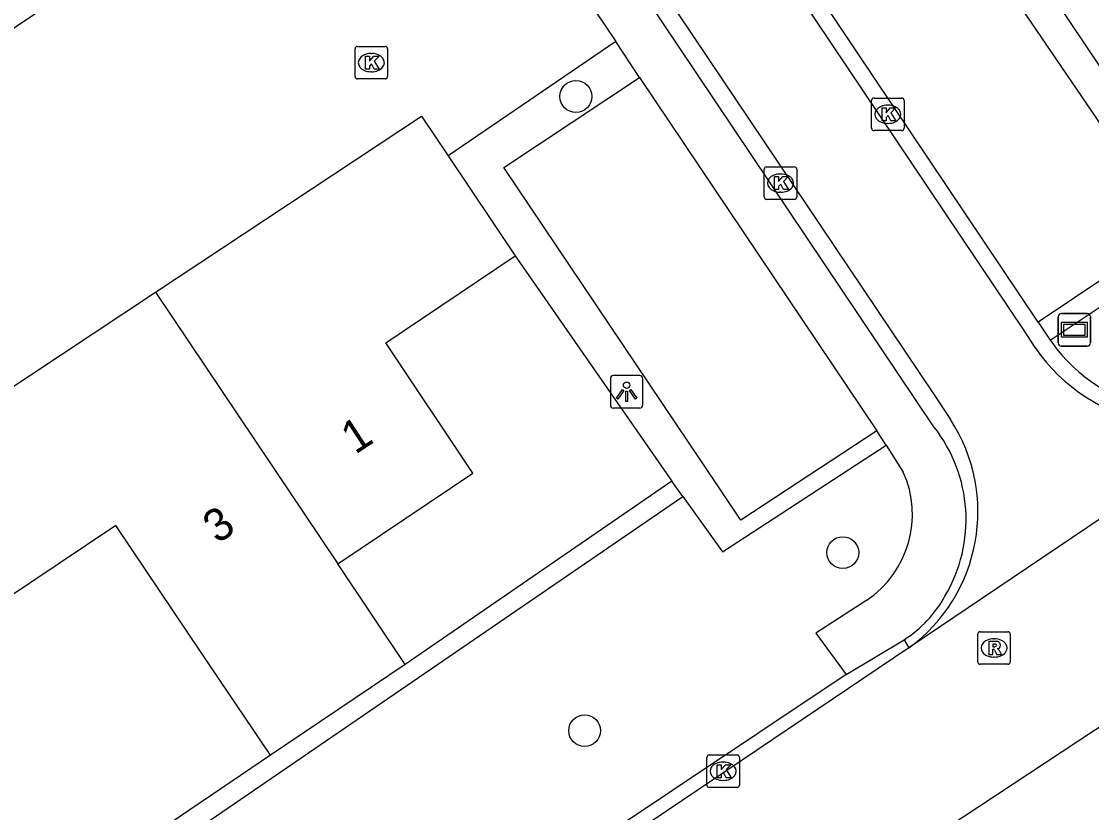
# Model space of a CAD drawing. Extents: x 158797 to 159887, y 384318 to 385255.
# Drawn here: x 159000.14 to 159033.06, y 384509.77 to 384534.1 of the extents above; entities that cross this region are included whole.
import ezdxf

# ---------------------------------------------------------------- set-up
doc = ezdxf.new("R2010")
doc.units = 0
for name, color, linetype in [('IMGEO_Boom', 7, 'Continuous'), ('IMGEO_Groenvoorziening', 7, 'Continuous'), ('IMGEO_Haag', 7, 'Continuous'), ('IMGEO_Kolk', 7, 'Continuous'), ('IMGEO_Lichtpunt', 7, 'Continuous'), ('IMGEO_Pand', 7, 'Continuous'), ('IMGEO_Pand_nummerreeks', 7, 'Continuous'), ('IMGEO_Parkeervlak_open', 7, 'Continuous'), ('IMGEO_Rijbaan_lokaal_open', 7, 'Continuous'), ('IMGEO_Rioolput', 7, 'Continuous'), ('IMGEO_Straatnaambord', 7, 'Continuous'), ('IMGEO_Voetpad_open', 7, 'Continuous')]:
    doc.layers.add(name, color=color, linetype=linetype)

msp = doc.modelspace()

# ---------------------------------------------------------------- linework, layer by layer
at = {"layer": 'IMGEO_Boom'}
for centre in [(159017.194, 384531.789), (159025.404, 384517.766), (159017.462, 384512.293)]:
    msp.add_circle(centre, 0.489, dxfattribs=at)
at = {"layer": 'IMGEO_Groenvoorziening'}
msp.add_lwpolyline([(159031.786, 384524.3), (159036.33, 384527.331)], dxfattribs=at)
at = {"layer": 'IMGEO_Haag'}
for points in [[(159018.418, 384533.482), (159013.265, 384529.969)], [(159015.331, 384526.886), (159020.144, 384519.964)], [(159020.48, 384519.493), (159021.699, 384517.788), (159026.738, 384521.075)], [(158980.903, 384520.981), (158980.583, 384520.752), (158993.483, 384501.012), (159020.48, 384519.493)], [(159020.144, 384519.964), (159011.948, 384514.332)], [(159020.48, 384519.493), (159020.144, 384519.964)], [(159007.798, 384511.537), (158999.786, 384506.109)]]:
    msp.add_lwpolyline(points, dxfattribs=at)
at = {"layer": 'IMGEO_Kolk'}
for p, q in [((159010.402, 384532.404), (159010.402, 384533.256)), ((159010.477, 384533.33), (159011.329, 384533.33)), ((159011.403, 384533.256), (159011.403, 384532.404)), ((159010.89, 384533.11), (159010.915, 384533.11)), ((159010.913, 384532.55), (159010.888, 384532.55)), ((159011.329, 384532.33), (159010.477, 384532.33)), ((159026.289, 384530.817), (159026.289, 384531.669)), ((159026.364, 384531.743), (159027.216, 384531.743)), ((159027.29, 384531.669), (159027.29, 384530.817)), ((159026.777, 384531.523), (159026.802, 384531.523)), ((159026.8, 384530.963), (159026.775, 384530.963)), ((159027.216, 384530.743), (159026.364, 384530.743)), ((159023.061, 384529.627), (159023.913, 384529.627)), ((159022.986, 384528.701), (159022.986, 384529.553)), ((159023.474, 384529.407), (159023.499, 384529.407)), ((159023.987, 384529.553), (159023.987, 384528.701)), ((159023.913, 384528.627), (159023.061, 384528.627)), ((159023.497, 384528.847), (159023.472, 384528.847)), ((159021.223, 384510.619), (159021.223, 384511.471)), ((159021.298, 384511.545), (159022.15, 384511.545)), ((159022.224, 384511.471), (159022.224, 384510.619)), ((159021.711, 384511.325), (159021.736, 384511.325)), ((159022.15, 384510.545), (159021.298, 384510.545)), ((159021.734, 384510.765), (159021.709, 384510.765))]:
    msp.add_line(p, q, dxfattribs=at)
for points in [[(159010.402, 384532.404), (159010.402, 384533.256)], [(159010.477, 384533.33), (159011.329, 384533.33)], [(159011.403, 384533.256), (159011.403, 384532.404)], [(159010.723, 384533.03), (159010.846, 384533.03), (159010.846, 384532.879), (159010.976, 384533.03), (159011.14, 384533.03), (159010.994, 384532.879), (159011.147, 384532.63), (159010.995, 384532.63), (159010.91, 384532.794), (159010.846, 384532.727), (159010.846, 384532.63), (159010.723, 384532.63), (159010.723, 384533.03)], [(159011.329, 384532.33), (159010.477, 384532.33)], [(159026.289, 384530.817), (159026.289, 384531.669)], [(159026.364, 384531.743), (159027.216, 384531.743)], [(159027.29, 384531.669), (159027.29, 384530.817)], [(159026.61, 384531.443), (159026.733, 384531.443), (159026.733, 384531.292), (159026.863, 384531.443), (159027.027, 384531.443), (159026.881, 384531.292), (159027.034, 384531.043), (159026.882, 384531.043), (159026.797, 384531.207), (159026.733, 384531.14), (159026.733, 384531.043), (159026.61, 384531.043), (159026.61, 384531.443)], [(159027.216, 384530.743), (159026.364, 384530.743)], [(159023.061, 384529.627), (159023.913, 384529.627)], [(159022.986, 384528.701), (159022.986, 384529.553)], [(159023.307, 384529.327), (159023.43, 384529.327), (159023.43, 384529.176), (159023.56, 384529.327), (159023.724, 384529.327), (159023.578, 384529.176), (159023.731, 384528.927), (159023.579, 384528.927), (159023.494, 384529.091), (159023.43, 384529.024), (159023.43, 384528.927), (159023.307, 384528.927), (159023.307, 384529.327)], [(159023.987, 384529.553), (159023.987, 384528.701)], [(159023.913, 384528.627), (159023.061, 384528.627)], [(159021.223, 384510.619), (159021.223, 384511.471)], [(159021.298, 384511.545), (159022.15, 384511.545)], [(159022.224, 384511.471), (159022.224, 384510.619)], [(159021.544, 384511.245), (159021.667, 384511.245), (159021.667, 384511.094), (159021.797, 384511.245), (159021.961, 384511.245), (159021.815, 384511.094), (159021.968, 384510.845), (159021.816, 384510.845), (159021.731, 384511.009), (159021.667, 384510.942), (159021.667, 384510.845), (159021.544, 384510.845), (159021.544, 384511.245)], [(159022.15, 384510.545), (159021.298, 384510.545)]]:
    msp.add_lwpolyline(points, dxfattribs=at)
for centre, start, end in [((159010.479, 384533.254), 91.552, 178.448), ((159010.479, 384533.254), 91.552, 178.448), ((159011.327, 384533.254), 1.552, 88.448), ((159011.327, 384533.254), 1.552, 88.448), ((159010.479, 384532.406), 181.552, 268.448), ((159010.479, 384532.406), 181.552, 268.448), ((159011.327, 384532.406), 271.552, 358.448), ((159011.327, 384532.406), 271.552, 358.448), ((159026.366, 384531.667), 91.552, 178.448), ((159026.366, 384531.667), 91.552, 178.448), ((159027.214, 384531.667), 1.552, 88.448), ((159027.214, 384531.667), 1.552, 88.448), ((159026.366, 384530.819), 181.552, 268.448), ((159026.366, 384530.819), 181.552, 268.448), ((159027.214, 384530.819), 271.552, 358.448), ((159027.214, 384530.819), 271.552, 358.448), ((159023.063, 384529.551), 91.552, 178.448), ((159023.063, 384529.551), 91.552, 178.448), ((159023.911, 384529.551), 1.552, 88.448), ((159023.911, 384529.551), 1.552, 88.448), ((159023.063, 384528.703), 181.552, 268.448), ((159023.063, 384528.703), 181.552, 268.448), ((159023.911, 384528.703), 271.552, 358.448), ((159023.911, 384528.703), 271.552, 358.448), ((159021.3, 384511.469), 91.552, 178.448), ((159021.3, 384511.469), 91.552, 178.448), ((159022.148, 384511.469), 1.552, 88.448), ((159022.148, 384511.469), 1.552, 88.448), ((159021.3, 384510.621), 181.552, 268.448), ((159021.3, 384510.621), 181.552, 268.448), ((159022.148, 384510.621), 271.552, 358.448), ((159022.148, 384510.621), 271.552, 358.448)]:
    msp.add_arc(centre, 0.0765, start, end, dxfattribs=at)
for centre, major_axis, ratio, start_param, end_param in [((159010.889, 384532.83), (-0.387, 0.002), 0.722429, 4.712389, 7.853982), ((159010.914, 384532.83), (-0.39, 0.002), 0.717154, 1.570796, 4.712389), ((159026.776, 384531.243), (-0.387, 0.002), 0.722429, 4.712389, 7.853982), ((159026.801, 384531.243), (-0.39, 0.002), 0.717154, 1.570796, 4.712389), ((159023.473, 384529.127), (-0.387, 0.002), 0.722429, 4.712389, 7.853982), ((159023.498, 384529.127), (-0.39, 0.002), 0.717154, 1.570796, 4.712389), ((159021.71, 384511.045), (-0.387, 0.002), 0.722429, 4.712389, 7.853982), ((159021.735, 384511.045), (-0.39, 0.002), 0.717154, 1.570796, 4.712389)]:
    msp.add_ellipse(centre, major_axis=major_axis, ratio=ratio, start_param=start_param, end_param=end_param, dxfattribs=at)
at = {"layer": 'IMGEO_Lichtpunt'}
for p, q in [((159018.256, 384523.114), (159018.256, 384522.307)), ((159018.256, 384523.114), (159018.256, 384522.307)), ((159019.158, 384523.209), (159018.35, 384523.209)), ((159019.158, 384523.209), (159018.35, 384523.209)), ((159019.252, 384522.307), (159019.252, 384523.114)), ((159019.252, 384522.307), (159019.252, 384523.114)), ((159018.35, 384522.213), (159019.158, 384522.213)), ((159018.35, 384522.213), (159019.158, 384522.213))]:
    msp.add_line(p, q, dxfattribs=at)
for points in [[(159018.63, 384522.778), (159018.669, 384522.75), (159018.481, 384522.488), (159018.443, 384522.515), (159018.63, 384522.778)], [(159018.732, 384522.73), (159018.779, 384522.73), (159018.779, 384522.408), (159018.732, 384522.408), (159018.732, 384522.73)], [(159018.842, 384522.75), (159018.88, 384522.777), (159019.067, 384522.515), (159019.028, 384522.487), (159018.842, 384522.75)]]:
    msp.add_lwpolyline(points, dxfattribs=at)
msp.add_circle((159018.755, 384522.912), 0.0994, dxfattribs=at)
for centre, start, end in [((159018.35, 384523.114), 90, 180), ((159018.35, 384523.114), 90, 180), ((159019.158, 384523.114), 0, 90), ((159019.158, 384523.114), 0, 90), ((159018.35, 384522.307), 180, 270), ((159018.35, 384522.307), 180, 270), ((159019.158, 384522.307), 270, 0), ((159019.158, 384522.307), 270, 360)]:
    msp.add_arc(centre, 0.0946, start, end, dxfattribs=at)
at = {"layer": 'IMGEO_Pand'}
for points in [[(159034.254, 384531.318), (159028.673, 384539.626)], [(159002.974, 384535.95), (158998.987, 384533.277), (158996.343, 384537.22), (158992.792, 384534.84)], [(159004.269, 384525.774), (159012.448, 384531.188), (159013.265, 384529.969)], [(159013.265, 384529.969), (159015.331, 384526.886)], [(159009.872, 384517.424), (159014.03, 384520.214), (159011.348, 384524.212), (159015.331, 384526.886)], [(158996.527, 384520.651), (159004.269, 384525.774)], [(159004.269, 384525.774), (159009.872, 384517.424)], [(159007.798, 384511.537), (159005.714, 384514.634), (159003.044, 384518.597), (158999.499, 384516.222)], [(159011.948, 384514.332), (159009.872, 384517.424)], [(159011.948, 384514.332), (159007.798, 384511.537)]]:
    msp.add_lwpolyline(points, dxfattribs=at)
at = {"layer": 'IMGEO_Parkeervlak_open'}
for points in [[(159024.124, 384535.723), (159028.202, 384538.462), (159035.573, 384527.64), (159031.416, 384524.856)], [(159026.448, 384521.514), (159022.272, 384518.761), (159021.079, 384520.536), (159014.981, 384529.607), (159019.149, 384532.375)]]:
    msp.add_lwpolyline(points, dxfattribs=at)
at = {"layer": 'IMGEO_Rijbaan_lokaal_open'}
for points in [[(158998.676, 384566.552), (159028.191, 384522.653), (159028.718, 384521.856)], [(159028.203, 384521.638), (158998.536, 384565.846)], [(159031.322, 384524.068), (159030.999, 384524.567), (159006.23, 384561.461), (159006.646, 384561.748)], [(159005.109, 384493.811), (159040.833, 384517.38), (159048.701, 384522.571), (159071.071, 384537.329)], [(159031.416, 384524.856), (159024.124, 384535.723)], [(159031.416, 384524.856), (159031.786, 384524.3)], [(159031.786, 384524.3), (159031.829, 384524.235)], [(159038.887, 384522.562), (159038.89, 384522.553), (159027.435, 384514.841)], [(159025.503, 384514.018), (159027.288, 384515.089)], [(159027.288, 384515.089), (159027.435, 384514.841)], [(159027.435, 384514.841), (159001.809, 384497.57)], [(159025.503, 384514.018), (159001.451, 384497.958)]]:
    msp.add_lwpolyline(points, dxfattribs=at)
for centre, radius, start, end in [((159035.874, 384527.182), 5.515, 214.3713, 303.1108), ((159035.895, 384527.117), 4.984, 215.3307, 303.8519), ((159024.377, 384519.025), 5.183, 306.1641, 33.1069), ((159024.588, 384518.783), 4.607, 329.2375, 38.2944), ((159025.347, 384518.175), 3.646, 302.176, 331.3543)]:
    msp.add_arc(centre, radius, start, end, dxfattribs=at)
at = {"layer": 'IMGEO_Rioolput'}
for p, q in [((159029.555, 384514.41), (159029.555, 384515.262)), ((159029.63, 384515.336), (159030.482, 384515.336)), ((159030.043, 384515.116), (159030.068, 384515.116)), ((159030.556, 384515.262), (159030.556, 384514.41)), ((159030.066, 384514.556), (159030.041, 384514.556)), ((159030.482, 384514.336), (159029.63, 384514.336))]:
    msp.add_line(p, q, dxfattribs=at)
for points in [[(159029.555, 384514.41), (159029.555, 384515.262)], [(159029.63, 384515.336), (159030.482, 384515.336)], [(159030.556, 384515.262), (159030.556, 384514.41)], [(159030.144, 384515.034), (159029.892, 384515.036), (159029.892, 384514.636)], [(159029.892, 384514.636), (159030.016, 384514.636), (159030.016, 384514.798), (159030.027, 384514.798)], [(159030.07, 384514.955), (159030.016, 384514.955), (159030.016, 384514.874)], [(159030.016, 384514.874), (159030.068, 384514.874)], [(159030.074, 384514.769), (159030.145, 384514.636), (159030.285, 384514.636), (159030.22, 384514.762)], [(159030.482, 384514.336), (159029.63, 384514.336)]]:
    msp.add_lwpolyline(points, dxfattribs=at)
for centre, radius, start, end in [((159029.632, 384515.26), 0.0765, 91.552, 178.448), ((159029.632, 384515.26), 0.0765, 91.552, 178.448), ((159030.48, 384515.26), 0.0765, 1.552, 88.448), ((159030.48, 384515.26), 0.0765, 1.552, 88.448), ((159030.026, 384514.745), 0.0533, 26.0293, 88.6989), ((159030.052, 384515.063), 0.19, 274.7715, 282.9687), ((159030.076, 384514.859), 0.0964, 77.0061, 93.1865), ((159030.09, 384514.916), 0.0378, 276.6634, 79.6772), ((159030.143, 384514.924), 0.109, 350.3612, 89.416), ((159030.141, 384514.924), 0.112, 277.5842, 350.9817), ((159030.125, 384514.709), 0.108, 29.5134, 73.7905), ((159029.632, 384514.412), 0.0765, 181.552, 268.448), ((159029.632, 384514.412), 0.0765, 181.552, 268.448), ((159030.48, 384514.412), 0.0765, 271.552, 358.448), ((159030.48, 384514.412), 0.0765, 271.552, 358.448)]:
    msp.add_arc(centre, radius, start, end, dxfattribs=at)
for centre, major_axis, ratio, start_param, end_param in [((159030.042, 384514.836), (-0.387, 0.002), 0.722429, 4.712389, 7.853982), ((159030.067, 384514.836), (-0.39, 0.002), 0.717154, 1.570796, 4.712389)]:
    msp.add_ellipse(centre, major_axis=major_axis, ratio=ratio, start_param=start_param, end_param=end_param, dxfattribs=at)
at = {"layer": 'IMGEO_Straatnaambord'}
for p, q in [((159032.03, 384524.218), (159032.03, 384525.018)), ((159032.03, 384525.018), (159032.03, 384524.218)), ((159032.13, 384525.118), (159032.92, 384525.118)), ((159032.92, 384525.118), (159032.13, 384525.118)), ((159033.02, 384525.018), (159033.02, 384524.218)), ((159033.02, 384524.218), (159033.02, 384525.018)), ((159032.92, 384524.118), (159032.13, 384524.118)), ((159032.13, 384524.118), (159032.92, 384524.118))]:
    msp.add_line(p, q, dxfattribs=at)
for points in [[(159032.131, 384524.85), (159032.919, 384524.85), (159032.919, 384524.386), (159032.131, 384524.386), (159032.131, 384524.85)], [(159032.196, 384524.785), (159032.196, 384524.451), (159032.854, 384524.451), (159032.854, 384524.785), (159032.196, 384524.785)]]:
    msp.add_lwpolyline(points, dxfattribs=at)
for centre, start, end in [((159032.13, 384525.018), 90, 180), ((159032.13, 384525.018), 90, 180), ((159032.92, 384525.018), 0, 90), ((159032.92, 384525.018), 360, 90), ((159032.13, 384524.218), 180, 270), ((159032.13, 384524.218), 180, 270), ((159032.92, 384524.218), 270, 0), ((159032.92, 384524.218), 270, 0)]:
    msp.add_arc(centre, 0.1, start, end, dxfattribs=at)
at = {"layer": 'IMGEO_Voetpad_open'}
for points in [[(159015.173, 384538.304), (159018.418, 384533.482)], [(159019.149, 384532.375), (159018.418, 384533.482)], [(159019.149, 384532.375), (159026.448, 384521.514)], [(159026.738, 384521.075), (159026.448, 384521.514)], [(159026.738, 384521.075), (159027.265, 384520.243)], [(159026.145, 384516.309), (159024.576, 384515.292), (159025.503, 384514.018)]]:
    msp.add_lwpolyline(points, dxfattribs=at)
msp.add_arc((159024.366, 384518.942), 3.178, 304.0472, 24.1698, dxfattribs=at)

# ---------------------------------------------------------------- texts
at = {"layer": 'IMGEO_Pand_nummerreeks'}
for s, rotation, p in [('1', 33.2884, (159010.405, 384520.77)), ('3', 34.803, (159006.177, 384518.018))]:
    msp.add_text(s, height=1, rotation=rotation, dxfattribs=at).set_placement(p)

doc.saveas('drawing.dxf')
